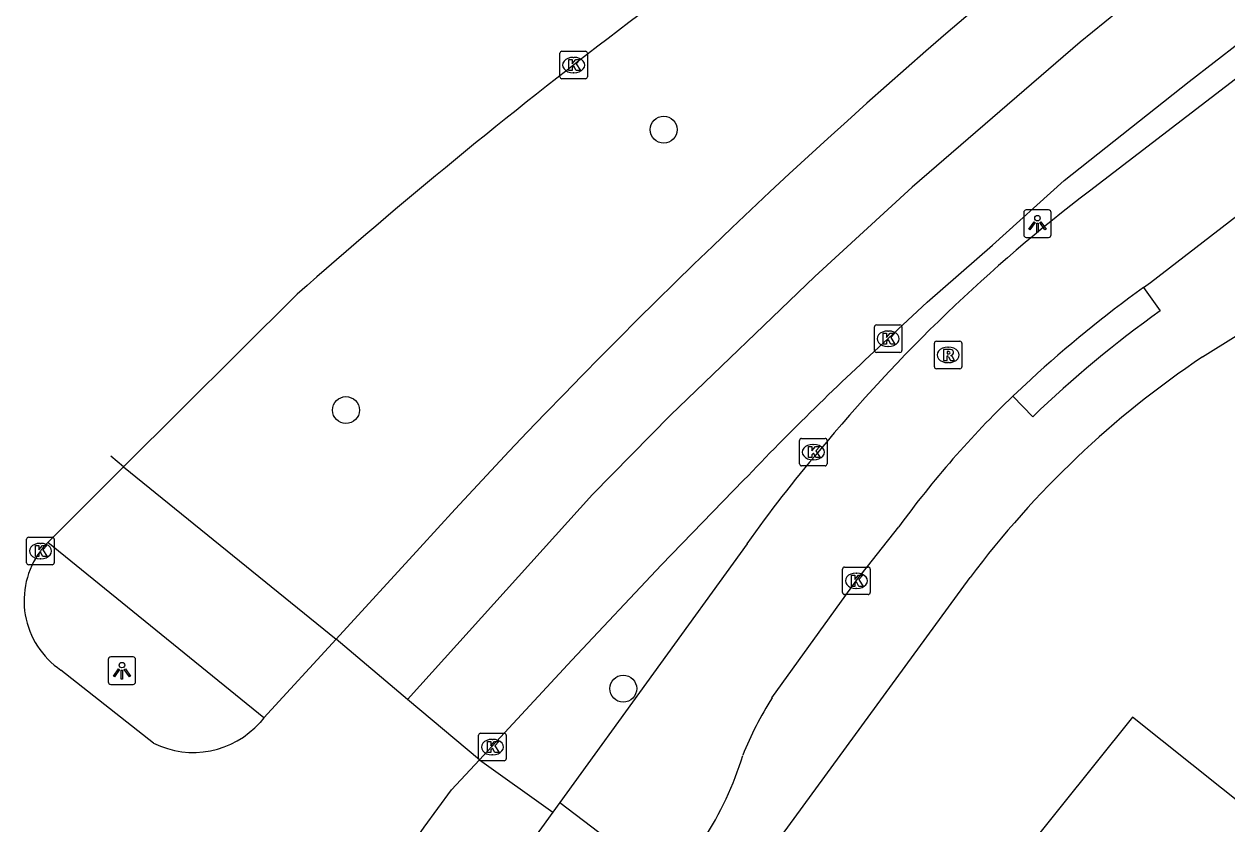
# Model space of a CAD drawing. Extents: x 160107 to 160928, y 382056 to 382918.
# Drawn here: x 160421.91 to 160465.57, y 382614.43 to 382643.48 of the extents above; entities that cross this region are included whole.
import ezdxf

# ---------------------------------------------------------------- set-up
doc = ezdxf.new("R2010")
doc.units = 0
for name, color, linetype in [('IMGEO_Boom', 7, 'Continuous'), ('IMGEO_Kolk', 7, 'Continuous'), ('IMGEO_Lichtpunt', 7, 'Continuous'), ('IMGEO_Pand', 7, 'Continuous'), ('IMGEO_Rijbaan_lokaal_gesloten', 7, 'Continuous'), ('IMGEO_Rijbaan_lokaal_open', 7, 'Continuous'), ('IMGEO_Rioolput', 7, 'Continuous'), ('IMGEO_Voetpad_open', 7, 'Continuous')]:
    doc.layers.add(name, color=color, linetype=linetype)

msp = doc.modelspace()

# ---------------------------------------------------------------- linework, layer by layer
at = {"layer": 'IMGEO_Boom'}
for centre in [(160445.125, 382639.646), (160433.592, 382629.461), (160443.654, 382619.349)]:
    msp.add_circle(centre, 0.489, dxfattribs=at)
at = {"layer": 'IMGEO_Kolk'}
for p, q in [((160441.355, 382641.565), (160441.355, 382642.417)), ((160441.43, 382642.491), (160442.282, 382642.491)), ((160441.843, 382642.271), (160441.868, 382642.271)), ((160442.356, 382642.417), (160442.356, 382641.565)), ((160442.282, 382641.491), (160441.43, 382641.491)), ((160441.866, 382641.711), (160441.841, 382641.711)), ((160452.77, 382631.628), (160452.77, 382632.48)), ((160452.845, 382632.554), (160453.697, 382632.554)), ((160453.258, 382632.334), (160453.283, 382632.334)), ((160453.771, 382632.48), (160453.771, 382631.628)), ((160453.281, 382631.774), (160453.256, 382631.774)), ((160453.697, 382631.554), (160452.845, 382631.554)), ((160450.053, 382627.51), (160450.053, 382628.362)), ((160450.128, 382628.436), (160450.98, 382628.436)), ((160451.054, 382628.362), (160451.054, 382627.51)), ((160450.541, 382628.216), (160450.566, 382628.216)), ((160450.98, 382627.436), (160450.128, 382627.436)), ((160450.564, 382627.656), (160450.539, 382627.656)), ((160422.078, 382624.844), (160422.93, 382624.844)), ((160422.003, 382623.918), (160422.003, 382624.77)), ((160422.491, 382624.624), (160422.516, 382624.624)), ((160423.004, 382624.77), (160423.004, 382623.918)), ((160422.514, 382624.064), (160422.489, 382624.064)), ((160422.93, 382623.844), (160422.078, 382623.844)), ((160451.616, 382622.837), (160451.616, 382623.689)), ((160451.691, 382623.763), (160452.543, 382623.763)), ((160452.104, 382623.543), (160452.129, 382623.543)), ((160452.617, 382623.689), (160452.617, 382622.837)), ((160452.543, 382622.763), (160451.691, 382622.763)), ((160452.127, 382622.983), (160452.102, 382622.983)), ((160438.406, 382616.801), (160438.406, 382617.653)), ((160438.481, 382617.727), (160439.333, 382617.727)), ((160438.894, 382617.507), (160438.919, 382617.507)), ((160439.407, 382617.653), (160439.407, 382616.801)), ((160438.917, 382616.947), (160438.892, 382616.947)), ((160439.333, 382616.727), (160438.481, 382616.727))]:
    msp.add_line(p, q, dxfattribs=at)
for points in [[(160441.355, 382641.565), (160441.355, 382642.417)], [(160441.43, 382642.491), (160442.282, 382642.491)], [(160442.356, 382642.417), (160442.356, 382641.565)], [(160441.676, 382642.191), (160441.799, 382642.191), (160441.799, 382642.04), (160441.929, 382642.191), (160442.093, 382642.191), (160441.947, 382642.04), (160442.1, 382641.791), (160441.948, 382641.791), (160441.863, 382641.955), (160441.799, 382641.888), (160441.799, 382641.791), (160441.676, 382641.791), (160441.676, 382642.191)], [(160442.282, 382641.491), (160441.43, 382641.491)], [(160452.77, 382631.628), (160452.77, 382632.48)], [(160452.845, 382632.554), (160453.697, 382632.554)], [(160453.091, 382632.254), (160453.214, 382632.254), (160453.214, 382632.103), (160453.344, 382632.254), (160453.508, 382632.254), (160453.362, 382632.103), (160453.515, 382631.854), (160453.363, 382631.854), (160453.278, 382632.018), (160453.214, 382631.951), (160453.214, 382631.854), (160453.091, 382631.854), (160453.091, 382632.254)], [(160453.771, 382632.48), (160453.771, 382631.628)], [(160453.697, 382631.554), (160452.845, 382631.554)], [(160450.053, 382627.51), (160450.053, 382628.362)], [(160450.128, 382628.436), (160450.98, 382628.436)], [(160451.054, 382628.362), (160451.054, 382627.51)], [(160450.374, 382628.136), (160450.497, 382628.136), (160450.497, 382627.985), (160450.627, 382628.136), (160450.791, 382628.136), (160450.645, 382627.985), (160450.798, 382627.736), (160450.646, 382627.736), (160450.561, 382627.9), (160450.497, 382627.833), (160450.497, 382627.736), (160450.374, 382627.736), (160450.374, 382628.136)], [(160450.98, 382627.436), (160450.128, 382627.436)], [(160422.078, 382624.844), (160422.93, 382624.844)], [(160422.003, 382623.918), (160422.003, 382624.77)], [(160422.324, 382624.544), (160422.447, 382624.544), (160422.447, 382624.393), (160422.577, 382624.544), (160422.741, 382624.544), (160422.595, 382624.393), (160422.748, 382624.144), (160422.596, 382624.144), (160422.511, 382624.308), (160422.447, 382624.241), (160422.447, 382624.144), (160422.324, 382624.144), (160422.324, 382624.544)], [(160423.004, 382624.77), (160423.004, 382623.918)], [(160422.93, 382623.844), (160422.078, 382623.844)], [(160451.616, 382622.837), (160451.616, 382623.689)], [(160451.691, 382623.763), (160452.543, 382623.763)], [(160452.617, 382623.689), (160452.617, 382622.837)], [(160451.937, 382623.463), (160452.06, 382623.463), (160452.06, 382623.312), (160452.19, 382623.463), (160452.354, 382623.463), (160452.208, 382623.312), (160452.361, 382623.063), (160452.209, 382623.063), (160452.124, 382623.227), (160452.06, 382623.16), (160452.06, 382623.063), (160451.937, 382623.063), (160451.937, 382623.463)], [(160452.543, 382622.763), (160451.691, 382622.763)], [(160438.406, 382616.801), (160438.406, 382617.653)], [(160438.481, 382617.727), (160439.333, 382617.727)], [(160438.727, 382617.427), (160438.85, 382617.427), (160438.85, 382617.276), (160438.98, 382617.427), (160439.144, 382617.427), (160438.998, 382617.276), (160439.151, 382617.027), (160438.999, 382617.027), (160438.914, 382617.191), (160438.85, 382617.124), (160438.85, 382617.027), (160438.727, 382617.027), (160438.727, 382617.427)], [(160439.407, 382617.653), (160439.407, 382616.801)], [(160439.333, 382616.727), (160438.481, 382616.727)]]:
    msp.add_lwpolyline(points, dxfattribs=at)
for centre, start, end in [((160441.432, 382642.415), 91.552, 178.448), ((160441.432, 382642.415), 91.552, 178.448), ((160442.28, 382642.415), 1.552, 88.448), ((160442.28, 382642.415), 1.552, 88.448), ((160441.432, 382641.567), 181.552, 268.448), ((160441.432, 382641.567), 181.552, 268.448), ((160442.28, 382641.567), 271.552, 358.448), ((160442.28, 382641.567), 271.552, 358.448), ((160452.847, 382632.478), 91.552, 178.448), ((160452.847, 382632.478), 91.552, 178.448), ((160453.695, 382632.478), 1.552, 88.448), ((160453.695, 382632.478), 1.552, 88.448), ((160452.847, 382631.63), 181.552, 268.448), ((160452.847, 382631.63), 181.552, 268.448), ((160453.695, 382631.63), 271.552, 358.448), ((160453.695, 382631.63), 271.552, 358.448), ((160450.13, 382628.36), 91.552, 178.448), ((160450.13, 382628.36), 91.552, 178.448), ((160450.978, 382628.36), 1.552, 88.448), ((160450.978, 382628.36), 1.552, 88.448), ((160450.13, 382627.512), 181.552, 268.448), ((160450.13, 382627.512), 181.552, 268.448), ((160450.978, 382627.512), 271.552, 358.448), ((160450.978, 382627.512), 271.552, 358.448), ((160422.08, 382624.768), 91.552, 178.448), ((160422.08, 382624.768), 91.552, 178.448), ((160422.928, 382624.768), 1.552, 88.448), ((160422.928, 382624.768), 1.552, 88.448), ((160422.08, 382623.92), 181.552, 268.448), ((160422.08, 382623.92), 181.552, 268.448), ((160422.928, 382623.92), 271.552, 358.448), ((160422.928, 382623.92), 271.552, 358.448), ((160451.693, 382623.687), 91.552, 178.448), ((160451.693, 382623.687), 91.552, 178.448), ((160452.541, 382623.687), 1.552, 88.448), ((160452.541, 382623.687), 1.552, 88.448), ((160451.693, 382622.839), 181.552, 268.448), ((160451.693, 382622.839), 181.552, 268.448), ((160452.541, 382622.839), 271.552, 358.448), ((160452.541, 382622.839), 271.552, 358.448), ((160438.483, 382617.651), 91.552, 178.448), ((160438.483, 382617.651), 91.552, 178.448), ((160439.331, 382617.651), 1.552, 88.448), ((160439.331, 382617.651), 1.552, 88.448), ((160438.483, 382616.803), 181.552, 268.448), ((160438.483, 382616.803), 181.552, 268.448), ((160439.331, 382616.803), 271.552, 358.448), ((160439.331, 382616.803), 271.552, 358.448)]:
    msp.add_arc(centre, 0.0765, start, end, dxfattribs=at)
for centre, major_axis, ratio, start_param, end_param in [((160441.842, 382641.991), (-0.387, 0.002), 0.722429, 4.712389, 7.853982), ((160441.867, 382641.991), (-0.39, 0.002), 0.717154, 1.570796, 4.712389), ((160453.257, 382632.054), (-0.387, 0.002), 0.722429, 4.712389, 7.853982), ((160453.282, 382632.054), (-0.39, 0.002), 0.717154, 1.570796, 4.712389), ((160450.54, 382627.936), (-0.387, 0.002), 0.722429, 4.712389, 7.853982), ((160450.565, 382627.936), (-0.39, 0.002), 0.717154, 1.570796, 4.712389), ((160422.49, 382624.344), (-0.387, 0.002), 0.722429, 4.712389, 7.853982), ((160422.515, 382624.344), (-0.39, 0.002), 0.717154, 1.570796, 4.712389), ((160452.103, 382623.263), (-0.387, 0.002), 0.722429, 4.712389, 7.853982), ((160452.128, 382623.263), (-0.39, 0.002), 0.717154, 1.570796, 4.712389), ((160438.893, 382617.227), (-0.387, 0.002), 0.722429, 4.712389, 7.853982), ((160438.918, 382617.227), (-0.39, 0.002), 0.717154, 1.570796, 4.712389)]:
    msp.add_ellipse(centre, major_axis=major_axis, ratio=ratio, start_param=start_param, end_param=end_param, dxfattribs=at)
at = {"layer": 'IMGEO_Lichtpunt'}
for p, q in [((160458.189, 382636.634), (160458.189, 382635.827)), ((160458.189, 382636.634), (160458.189, 382635.827)), ((160459.091, 382636.729), (160458.283, 382636.729)), ((160459.091, 382636.729), (160458.283, 382636.729)), ((160459.185, 382635.827), (160459.185, 382636.634)), ((160459.185, 382635.827), (160459.185, 382636.634)), ((160458.283, 382635.733), (160459.091, 382635.733)), ((160458.283, 382635.733), (160459.091, 382635.733)), ((160425.865, 382620.499), (160425.057, 382620.499)), ((160425.865, 382620.499), (160425.057, 382620.499)), ((160424.963, 382620.404), (160424.963, 382619.597)), ((160424.963, 382620.404), (160424.963, 382619.597)), ((160425.959, 382619.597), (160425.959, 382620.404)), ((160425.959, 382619.597), (160425.959, 382620.404)), ((160425.057, 382619.503), (160425.865, 382619.503)), ((160425.057, 382619.503), (160425.865, 382619.503))]:
    msp.add_line(p, q, dxfattribs=at)
for points in [[(160458.563, 382636.298), (160458.602, 382636.27), (160458.414, 382636.008), (160458.376, 382636.035), (160458.563, 382636.298)], [(160458.665, 382636.25), (160458.712, 382636.25), (160458.712, 382635.928), (160458.665, 382635.928), (160458.665, 382636.25)], [(160458.775, 382636.27), (160458.813, 382636.297), (160459, 382636.035), (160458.961, 382636.007), (160458.775, 382636.27)], [(160425.337, 382620.068), (160425.376, 382620.04), (160425.188, 382619.778), (160425.15, 382619.805), (160425.337, 382620.068)], [(160425.439, 382620.02), (160425.486, 382620.02), (160425.486, 382619.698), (160425.439, 382619.698), (160425.439, 382620.02)], [(160425.549, 382620.04), (160425.587, 382620.067), (160425.774, 382619.805), (160425.735, 382619.777), (160425.549, 382620.04)]]:
    msp.add_lwpolyline(points, dxfattribs=at)
for centre in [(160458.688, 382636.432), (160425.462, 382620.202)]:
    msp.add_circle(centre, 0.0994, dxfattribs=at)
for centre, start, end in [((160458.283, 382636.634), 90, 180), ((160458.283, 382636.634), 90, 180), ((160459.091, 382636.634), 0, 90), ((160459.091, 382636.634), 0, 90), ((160458.283, 382635.827), 180, 270), ((160458.283, 382635.827), 180, 270), ((160459.091, 382635.827), 270, 0), ((160459.091, 382635.827), 270, 360), ((160425.057, 382620.404), 90, 180), ((160425.057, 382620.404), 90, 180), ((160425.865, 382620.404), 0, 90), ((160425.865, 382620.404), 0, 90), ((160425.057, 382619.597), 180, 270), ((160425.057, 382619.597), 180, 270), ((160425.865, 382619.597), 270, 0), ((160425.865, 382619.597), 270, 360)]:
    msp.add_arc(centre, 0.0946, start, end, dxfattribs=at)
at = {"layer": 'IMGEO_Pand'}
msp.add_lwpolyline([(160475.509, 382618.245), (160472.259, 382622.139), (160472.107, 382621.949), (160466.446, 382614.871), (160462.136, 382618.318), (160456.77, 382611.608), (160463.264, 382606.415), (160459.571, 382601.796), (160466.396, 382596.337), (160471.313, 382602.486), (160467.185, 382606.098), (160474.119, 382614.769), (160475.347, 382614.015), (160477.432, 382615.94)], dxfattribs=at)
at = {"layer": 'IMGEO_Rijbaan_lokaal_gesloten'}
for points in [[(160517.886, 382681.055), (160503.477, 382672.156), (160486.426, 382661.475), (160482.364, 382658.869), (160479.058, 382656.635), (160473.015, 382652.551), (160469.77, 382650.215), (160463.375, 382645.381), (160460.241, 382642.817), (160454.145, 382637.554), (160450.613, 382634.314), (160445.366, 382629.28), (160442.543, 382626.393), (160435.829, 382618.957)], [(160453.273, 382632.058), (160454.689, 382633.387), (160457.061, 382635.451), (160459.656, 382637.803), (160464.193, 382641.393), (160468.729, 382644.914), (160473.164, 382648.285)], [(160425.523, 382627.401), (160431.825, 382633.675)], [(160422.768, 382624.658), (160425.523, 382627.401)], [(160425.523, 382627.401), (160425.058, 382627.793)], [(160438.434, 382616.761), (160441.793, 382620.386), (160445.043, 382623.842), (160448.025, 382626.913)], [(160436.272, 382624.459), (160433.232, 382621.146)], [(160433.232, 382621.146), (160430.609, 382618.287)], [(160435.829, 382618.957), (160433.232, 382621.146)], [(160426.612, 382617.368), (160423.248, 382620.02)], [(160438.434, 382616.761), (160435.829, 382618.957)], [(160430.609, 382618.287), (160430.474, 382618.124)], [(160436.025, 382613.729), (160436.428, 382614.314), (160437.427, 382615.674), (160438.434, 382616.761)]]:
    msp.add_lwpolyline(points, dxfattribs=at)
for centre, radius, start, end in [((160597.122, 382479.023), 216.851, 121.75023, 137.88092), ((160573.198, 382473.405), 213.712, 123.32646, 131.41534), ((160524.486, 382554.17), 105.536, 132.4368, 136.42758), ((160424.951, 382622.54), 3.041, 143.6041, 235.9474), ((160424.804, 382622.671), 2.845, 135.6959, 143.9788), ((160428.05, 382620.265), 3.234, 243.6039, 318.5477)]:
    msp.add_arc(centre, radius, start, end, dxfattribs=at)
at = {"layer": 'IMGEO_Rijbaan_lokaal_open'}
for points in [[(160466.399, 382641.882), (160460.573, 382637.412)], [(160462.535, 382633.912), (160462.785, 382634.09), (160468.262, 382638.324), (160468.318, 382638.364), (160468.374, 382638.405)], [(160457.798, 382629.971), (160458.446, 382630.578)], [(160449.054, 382619.011), (160452.113, 382623.264), (160453.653, 382625.218)], [(160448.147, 382624.609), (160441.354, 382615.212)], [(160441.354, 382615.212), (160441.104, 382614.866)], [(160441.354, 382615.212), (160443.631, 382613.481)], [(160441.104, 382614.866), (160438.732, 382611.585)]]:
    msp.add_lwpolyline(points, dxfattribs=at)
for centre, radius, start, end in [((160496.336, 382590.417), 59.055, 127.27074, 140.50203), ((160487.962, 382598.553), 43.552, 125.7198, 132.6649), ((160482.377, 382604.352), 35.503, 133.8134, 144.0045), ((160483.744, 382599.647), 43.477, 139.334, 144.9608), ((160460.031, 382612.111), 12.965, 147.8444, 158.1928), ((160436.728, 382620.328), 11.768, 326.6897, 343.1987)]:
    msp.add_arc(centre, radius, start, end, dxfattribs=at)
at = {"layer": 'IMGEO_Rioolput'}
for p, q in [((160454.946, 382631.039), (160454.946, 382631.891)), ((160455.021, 382631.965), (160455.873, 382631.965)), ((160455.947, 382631.891), (160455.947, 382631.039)), ((160455.434, 382631.745), (160455.459, 382631.745)), ((160455.873, 382630.965), (160455.021, 382630.965)), ((160455.457, 382631.185), (160455.432, 382631.185))]:
    msp.add_line(p, q, dxfattribs=at)
for points in [[(160454.946, 382631.039), (160454.946, 382631.891)], [(160455.021, 382631.965), (160455.873, 382631.965)], [(160455.947, 382631.891), (160455.947, 382631.039)], [(160455.535, 382631.663), (160455.283, 382631.665), (160455.283, 382631.265)], [(160455.283, 382631.265), (160455.407, 382631.265), (160455.407, 382631.427), (160455.418, 382631.427)], [(160455.461, 382631.584), (160455.407, 382631.584), (160455.407, 382631.503)], [(160455.407, 382631.503), (160455.459, 382631.503)], [(160455.465, 382631.398), (160455.536, 382631.265), (160455.676, 382631.265), (160455.611, 382631.391)], [(160455.873, 382630.965), (160455.021, 382630.965)]]:
    msp.add_lwpolyline(points, dxfattribs=at)
for centre, radius, start, end in [((160455.023, 382631.889), 0.0765, 91.552, 178.448), ((160455.023, 382631.889), 0.0765, 91.552, 178.448), ((160455.871, 382631.889), 0.0765, 1.552, 88.448), ((160455.871, 382631.889), 0.0765, 1.552, 88.448), ((160455.417, 382631.374), 0.0533, 26.0293, 88.6989), ((160455.443, 382631.692), 0.19, 274.7715, 282.9687), ((160455.467, 382631.488), 0.0964, 77.0061, 93.1865), ((160455.481, 382631.545), 0.0378, 276.6634, 79.6772), ((160455.534, 382631.553), 0.109, 350.3612, 89.416), ((160455.532, 382631.553), 0.112, 277.5842, 350.9817), ((160455.516, 382631.338), 0.108, 29.5134, 73.7905), ((160455.023, 382631.041), 0.0765, 181.552, 268.448), ((160455.023, 382631.041), 0.0765, 181.552, 268.448), ((160455.871, 382631.041), 0.0765, 271.552, 358.448), ((160455.871, 382631.041), 0.0765, 271.552, 358.448)]:
    msp.add_arc(centre, radius, start, end, dxfattribs=at)
for centre, major_axis, ratio, start_param, end_param in [((160455.433, 382631.465), (-0.387, 0.002), 0.722429, 4.712389, 7.853982), ((160455.458, 382631.465), (-0.39, 0.002), 0.717154, 1.570796, 4.712389)]:
    msp.add_ellipse(centre, major_axis=major_axis, ratio=ratio, start_param=start_param, end_param=end_param, dxfattribs=at)
at = {"layer": 'IMGEO_Voetpad_open'}
for points in [[(160464.675, 382631.392), (160469.27, 382634.268)], [(160462.535, 382633.912), (160463.142, 382633.068)], [(160458.518, 382629.22), (160457.798, 382629.971)], [(160425.523, 382627.401), (160433.232, 382621.146)], [(160430.609, 382618.287), (160422.768, 382624.658)], [(160447.829, 382611.851), (160456.245, 382623.385)], [(160438.434, 382616.761), (160441.104, 382614.866)]]:
    msp.add_lwpolyline(points, dxfattribs=at)
for centre, radius, start, end in [((160488.156, 382598.307), 42.826, 125.7391, 133.794), ((160483.943, 382602.665), 34.59, 123.8507, 143.2009)]:
    msp.add_arc(centre, radius, start, end, dxfattribs=at)

doc.saveas('drawing.dxf')
